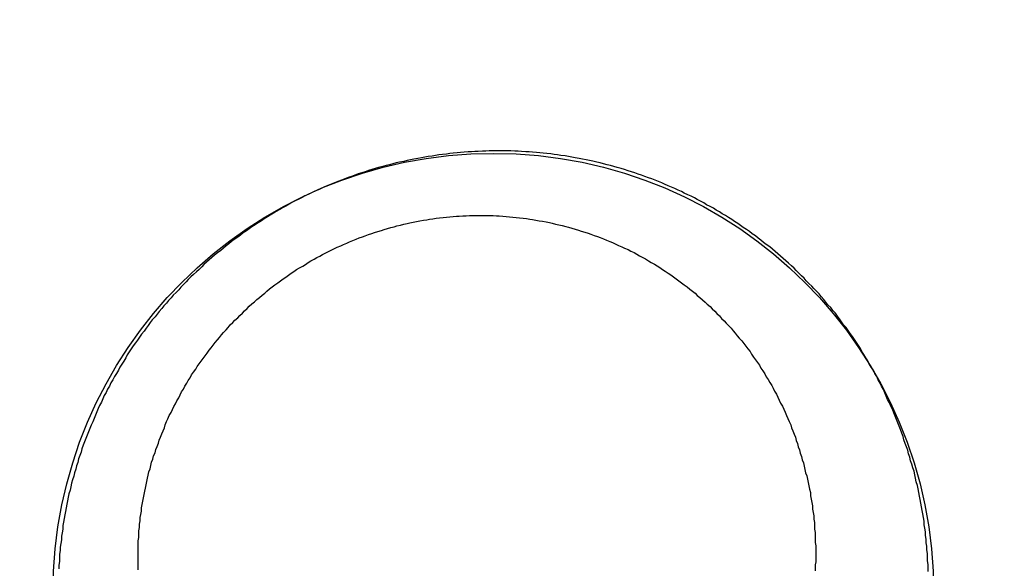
# Model space of a CAD drawing. Header units: millimetres. Extents: x -604189 to 881711, y -381903 to -7297.
# Tile 704 of 1056: x -572285 to -572270, y -161857 to -161849. Entities that reach past the tile are written whole.
import ezdxf

# ---------------------------------------------------------------- set-up
doc = ezdxf.new("R2010")
doc.units = ezdxf.units.MM
doc.header["$LTSCALE"] = 100
doc.linetypes.add('0.5_0.5', pattern=[1, 0.5, -0.5])
doc.linetypes.add('ACAD_ISO04W100', pattern=[30.5, 24, -3, 0.5, -3])
doc.layers.get('Defpoints').update_dxf_attribs({"color": 30})
doc.layers.add('OPIS', color=7, linetype='Continuous')
doc.layers.add('strop osie', color=80, linetype='ACAD_ISO04W100', lineweight=5)
doc.styles.get("Standard").update_dxf_attribs({"font": 'romans.shx', "width": 0.5})
doc.dimstyles.new('1 50', dxfattribs={"dimtxt": 150, "dimasz": 80, "dimexe": 1, "dimexo": 1, "dimgap": 20, "dimtad": 1, "dimdec": 0, "dimlfac": 0.1, "dimtxsty": 'Standard', "dimblk": 'ARCHTICK', "dimcen": 200, "dimclrd": 2, "dimadec": 1, "dimazin": 0, "dimtfac": 1, "dimtdec": 0, "dimtmove": 0, "dimatfit": 3, "dimldrblk": 'ARCHTICK', "dimfxl": 120, "dimfxlon": 1, "dimtfill": 1, "dimarcsym": 0})

# ---------------------------------------------------------------- blocks, each defined once
blk = doc.blocks.new('_ArchTick')
at = {"layer": 'strop osie', "color": 0, "const_width": 0.15}
blk.add_lwpolyline([(-0.5, -0.5), (0.5, 0.5)], dxfattribs=at)
blk = doc.blocks.new('*D3294')
at = {"layer": 'Defpoints', "color": 0, "linetype": 'ByBlock', "lineweight": 5, "transparency": 16777216}
for p in [(-595783.126, -159420.303), (-593748.924, -159420.303), (-552118.935, -179940.303)]:
    blk.add_point(p, dxfattribs=at)
at = {"layer": 'OPIS', "color": 0, "linetype": 'Continuous', "lineweight": -2, "transparency": 16777216}
for p, q in [((-595723.126, -159420.303), (-595784.126, -159420.303)), ((-595723.126, -179940.303), (-595784.126, -179940.303))]:
    blk.add_line(p, q, dxfattribs=at)
at = {"layer": 'OPIS', "color": 2, "lineweight": -2, "transparency": 16777216}
blk.add_line((-595783.126, -179940.303), (-595783.126, -159420.303), dxfattribs=at)
at = {"layer": 'OPIS', "color": 2, "linetype": 'ByBlock', "lineweight": -2, "transparency": 16777216, "xscale": 80, "yscale": 80, "zscale": 80}
for p, rotation in [((-595783.126, -159420.303), 90), ((-595783.126, -179940.303), 270)]:
    blk.add_blockref('_ArchTick', p, dxfattribs=dict(at, rotation=rotation))
at = {"layer": 'OPIS', "color": 0, "linetype": 'ByBlock', "lineweight": 13, "transparency": 16777216, "insert": (-595878.126, -169680.303), "char_height": 150, "attachment_point": 5, "rotation": 90, "bg_fill": 3, "box_fill_scale": 1.1, "bg_fill_color": 256, "bg_fill_true_color": 13158600, "bg_fill_transparency": 0}
blk.add_mtext('2052', dxfattribs=at)

msp = doc.modelspace()

# ---------------------------------------------------------------- hatches: boundary and pattern name
at = {"layer": 'OPIS', "linetype": 'ByBlock', "lineweight": 9}
h = msp.add_hatch(dxfattribs=at)
h.set_pattern_fill('ANSI37', color=0, scale=120, angle=45)
h.set_pattern_definition([(90, (-306927.96, 32475.8), (-381, 0), []), (180, (-306927.96, 32475.8), (-6e-14, -381), [])])
h.paths.add_polyline_path([(-564958.914, -172987.785), (-564958.914, -172265.291), (-565588.914, -172265.291), (-565588.914, -172265.291), (-565628.914, -172265.291), (-565628.914, -172420.3), (-565928.914, -172420.3), (-565928.914, -172265.293), (-565968.914, -172265.293), (-566598.914, -172265.293), (-566598.914, -172987.791, -0.414214), (-566255.978, -173330.728, -0.414052), (-566598.725, -173673.665), (-564960.201, -173673.656, -0.413115), (-565301.851, -173330.722, -0.414214)])
h.paths.add_polyline_path([(-563317.853, -172270.285), (-563958.914, -172270.285), (-563958.914, -172270.285), (-563998.914, -172270.285), (-563998.914, -172420.3), (-564288.914, -172420.3), (-564288.914, -172265.291), (-564328.914, -172265.291), (-564958.914, -172265.291), (-564958.914, -172987.785, -0.414214), (-564615.978, -173330.722, -0.414052), (-564958.725, -173673.658), (-563319.869, -173673.659, -0.412493), (-563660.789, -173330.728, -0.414214), (-563317.853, -172987.791)])
h.paths.add_polyline_path([(-562443.921, -172420.3), (-562658.914, -172420.3), (-562658.914, -172270.285), (-562698.914, -172270.285), (-563317.853, -172270.285), (-563317.853, -172987.791, -0.414214), (-562974.916, -173330.728, -0.414052), (-563317.663, -173673.665), (-562443.921, -173685.504)])
h.paths.add_polyline_path([(-562030.397, -172946.835, -0.330214), (-561835.821, -172684.34, -0.155268), (-561986.974, -172216.948, -0.443866), (-562283.974, -172485.594), (-562283.974, -172198.948), (-562289.824, -172198.948), (-562289.824, -172161.148), (-562318.924, -172161.148), (-562318.924, -172420.3), (-562443.921, -172420.3), (-562443.921, -173690.906), (-562060.928, -173690.694), (-562060.928, -173828.803), (-561442.163, -173828.803), (-561440.598, -173828.041), (-561440.598, -173828.803), (-560917.614, -173828.803), (-560910.306, -172420.3), (-561118.924, -172420.3), (-561118.924, -172161.148), (-561141.424, -172161.148), (-561141.424, -172207.948), (-561147.274, -172207.948), (-561147.274, -173026.498, -0.106281), (-561482.373, -172966.064, -0.965528)])
h.paths.add_polyline_path([(-569358.914, -172147.298), (-569368.914, -172147.298), (-569368.914, -172152.298), (-569358.914, -172420.3)], flags=16)
h.paths.add_polyline_path([(-569434.414, -172167.566), (-569436.684, -172167.037, -0.348623), (-569444.414, -172157.298, -0.414214), (-569434.414, -172147.298), (-569432.914, -172147.298), (-569432.914, -172137.298), (-569412.914, -172137.298), (-569412.914, -172095.298), (-569358.914, -172095.298), (-569358.914, -172147.298), (-569368.914, -172152.298)], flags=16)
h.paths.add_polyline_path([(-569444.414, -172157.298, -1), (-569424.414, -172157.298, -0.414214), (-569434.414, -172167.298), (-569434.414, -172167.566), (-569432.144, -172167.037, -0.482996)], flags=16)
h.paths.add_polyline_path([(-570317.764, -172888.159, -1), (-569769.066, -172888.159, -1)], flags=16)
h.paths.add_polyline_path([(-566598.914, -172265.293), (-567228.914, -172265.293), (-567228.914, -172265.293), (-567268.914, -172265.293), (-567268.914, -172420.3), (-567568.914, -172420.3), (-567568.914, -172265.291), (-567608.914, -172265.291), (-568238.914, -172265.291), (-568238.914, -172987.788, -0.414214), (-567895.978, -173330.725, -1), (-568581.851, -173330.725, -0.414214), (-568238.914, -172987.788), (-568238.914, -172265.291), (-568868.914, -172265.291), (-568868.914, -172265.291), (-568908.914, -172265.291), (-568908.914, -172420.3), (-569233.914, -172420.3), (-569233.913, -173827.215), (-569188.929, -173827.19), (-569188.929, -173694.629), (-566598.725, -173673.665, -0.414375), (-566941.851, -173330.728, -0.414214), (-566598.914, -172987.791)])
h.paths.add_polyline_path([(-572120.786, -158265.615), (-571320.791, -158262.947), (-571633.005, -158577.251, -0.297068), (-571469.456, -158828.231, -0.419695), (-571748.929, -159102.533), (-571748.929, -159611.059), (-571275.713, -159611.059), (-571214.429, -159611.059), (-571192.429, -159611.059), (-571148.429, -159611.059), (-571148.429, -159601.059), (-571085.429, -159601.059), (-570335.942, -159605.109), (-570335.942, -159420.303), (-569233.921, -159420.303), (-569233.921, -158097.444), (-574223.921, -158097.444), (-574223.921, -159420.303), (-573158.929, -159420.303), (-573158.929, -159611.059), (-573086.929, -159611.059), (-572477.429, -159612.072), (-572477.429, -159611.059), (-572455.429, -159611.059), (-572411.429, -159611.059), (-572411.429, -159601.059), (-572348.429, -159601.059), (-571748.929, -159603.45), (-571748.929, -159102.533, -0.408754), (-572018.154, -158828.231, -0.334215), (-571819.787, -158564.613)])
h.paths.add_polyline_path([(-571515.036, -159592.366), (-571515.339, -159252.667), (-571963.115, -159253.066), (-571962.812, -159592.766)], flags=24)
h.paths.add_polyline_path([(-571705.061, -158166.881), (-571705.061, -157654.119), (-571945.061, -157654.119), (-571945.061, -158166.881)], flags=9)
h.paths.add_polyline_path([(-563090.358, -172828.22), (-563090.667, -172481.849), (-563538.443, -172482.249), (-563538.134, -172828.62)], flags=9)
h.paths.add_polyline_path([(-561529.777, -172649.99), (-561530.086, -172303.619), (-561977.862, -172304.018), (-561977.553, -172650.389)], flags=25)
h.paths.add_polyline_path([(-561455.962, -173757.531), (-561455.962, -174270.293), (-561215.962, -174270.293), (-561215.962, -173757.531)], flags=9)
h.paths.add_polyline_path([(-569817.151, -172584.642), (-569817.454, -172244.943), (-570265.23, -172245.342), (-570264.927, -172585.042)], flags=24)
h.paths.add_polyline_path([(-570193.415, -172731.493), (-570193.415, -173044.826), (-569893.415, -173044.826), (-569893.415, -172731.493)], flags=8)
h.paths.add_polyline_path([(-570746.563, -173757.531), (-570746.563, -174270.293), (-570506.563, -174270.293), (-570506.563, -173757.531)], flags=9)
h.paths.add_polyline_path([(-570778.783, -172791.689), (-570246.64, -172791.689), (-570246.64, -172566.689), (-570778.783, -172566.689)], flags=24)
h.paths.add_polyline_path([(-572214.965, -173241.751), (-569885.679, -173241.751), (-569885.679, -172973.894), (-572214.965, -172973.894)], flags=24)
edge = h.paths.add_edge_path()
edge.add_line((-569358.914, -172220.297), (-569358.914, -171970.3))
edge.add_line((-569358.914, -171970.3), (-572181.901, -171970.3))
edge.add_line((-572181.901, -171970.3), (-572181.901, -172095.298))
edge.add_line((-572181.901, -172095.298), (-572109.901, -172095.298))
edge.add_line((-572109.901, -172095.298), (-572048.617, -172095.298))
edge.add_line((-572048.617, -172095.298), (-571561.686, -172095.298))
edge.add_line((-571561.686, -172095.298), (-571500.401, -172095.298))
edge.add_line((-571500.401, -172095.298), (-571478.401, -172095.298))
edge.add_line((-571478.401, -172095.298), (-571456.401, -172095.298))
edge.add_line((-571456.401, -172095.298), (-571395.117, -172095.298))
edge.add_line((-571395.117, -172095.298), (-570908.199, -172095.298))
edge.add_line((-570908.199, -172095.298), (-570846.914, -172095.298))
edge.add_line((-570846.914, -172095.298), (-570774.914, -172095.298))
edge.add_line((-570774.914, -172095.298), (-570728.914, -172095.298))
edge.add_line((-570728.914, -172095.298), (-570728.914, -172085.298))
edge.add_line((-570728.914, -172085.298), (-570665.914, -172085.298))
edge.add_line((-570665.914, -172085.298), (-569465.914, -172095.298))
edge.add_line((-569465.914, -172095.298), (-570268.581, -172095.298))
edge.add_line((-570268.581, -172095.298), (-570268.581, -172119.798))
edge.add_line((-570268.581, -172119.798), (-570197.581, -172119.798))
edge.add_line((-570197.581, -172119.798), (-569593.199, -172119.798))
edge.add_line((-569593.199, -172119.798), (-569516.914, -172119.798))
edge.add_line((-569516.914, -172119.798), (-569516.914, -172139.798))
edge.add_line((-569516.914, -172139.798), (-569593.199, -172139.798))
edge.add_line((-569593.199, -172139.798), (-570228.914, -172139.798))
edge.add_line((-570228.914, -172139.798), (-570268.581, -172139.798))
edge.add_line((-570268.581, -172139.798), (-570268.581, -172147.298))
edge.add_line((-570268.581, -172147.298), (-570288.581, -172147.298))
edge.add_line((-570288.581, -172147.298), (-570367.581, -172147.298))
edge.add_arc((-570667.414, -172157.298), 300, -95.73917, 1.91021, ccw=False)
edge.add_line((-570697.414, -172455.794), (-570697.414, -172167.566))
edge.add_line((-570697.414, -172167.566), (-570772.914, -172149.967))
edge.add_line((-570772.914, -172149.967), (-570772.914, -172147.298))
edge.add_line((-570772.914, -172147.298), (-570846.914, -172147.298))
edge.add_line((-570846.914, -172147.298), (-570908.199, -172147.298))
edge.add_line((-570908.199, -172147.298), (-571395.117, -172147.298))
edge.add_line((-571395.117, -172147.298), (-571456.401, -172147.298))
edge.add_line((-571456.401, -172147.298), (-571478.401, -172147.298))
edge.add_line((-571478.401, -172147.298), (-571500.401, -172147.298))
edge.add_line((-571500.401, -172147.298), (-571561.686, -172147.298))
edge.add_line((-571561.686, -172147.298), (-572048.617, -172147.298))
edge.add_line((-572048.617, -172147.298), (-572109.901, -172147.298))
edge.add_line((-572109.901, -172147.298), (-572181.901, -172147.298))
edge.add_line((-572181.901, -172147.298), (-572181.901, -172420.3))
edge.add_line((-572181.901, -172420.3), (-572288.93, -172420.3))
edge.add_line((-572288.93, -172420.3), (-572288.929, -173828.901))
edge.add_line((-572288.929, -173828.901), (-569233.913, -173827.215))
edge.add_line((-569233.913, -173827.215), (-569233.914, -172220.297))
edge.add_line((-569233.914, -172220.297), (-569358.914, -172220.297))
at = {"layer": 'OPIS', "linetype": 'ByBlock', "lineweight": 15}
h = msp.add_hatch(dxfattribs=at)
h.set_pattern_fill('ANSI37', color=0, scale=80, angle=45)
h.set_pattern_definition([(90, (-306927.96, 32475.8), (-254, 0), []), (180, (-306927.96, 32475.8), (-3e-14, -254), [])])
h.paths.add_polyline_path([(-559745.616, -168470.303), (-559845.616, -168470.303), (-559845.616, -168410.303), (-559745.616, -168410.303), (-559745.616, -168350.303), (-560845.616, -168350.303), (-560845.616, -168410.303), (-560745.616, -168410.303), (-560745.616, -168470.303, 0.267949), (-560295.616, -169249.726), (-560295.616, -169481.184, -0.414214), (-559952.679, -169824.121, -1), (-560638.553, -169824.121, -0.414214), (-560295.616, -169481.184), (-560295.616, -169249.726, -0.267949), (-560745.616, -168470.303), (-560845.616, -168470.303), (-560845.616, -168350.303), (-561118.924, -168350.303), (-561118.924, -172095.291), (-559553.922, -172095.29), (-559553.924, -168350.303), (-559745.616, -168350.303)])
h.paths.add_polyline_path([(-560989.238, -171970.288), (-560989.238, -171369.43), (-560514.238, -171369.43, -0.414232), (-560506.238, -171377.43), (-560506.238, -171961.436, -0.403374), (-560513.94, -171969.43), (-560989.238, -171969.43), (-560998.924, -171970.288)], flags=16)
h.paths.add_polyline_path([(-560569.238, -171447.43), (-560569.238, -171891.43, -0.414209), (-560619.237, -171941.43), (-560824.236, -171941.432, -0.414225), (-560874.238, -171891.432), (-560874.238, -171447.432, -0.414209), (-560824.238, -171397.432), (-560619.238, -171397.43, -0.414216)], flags=0)
h.paths.add_polyline_path([(-560754.738, -171692.272), (-560768.264, -171689.534), (-560778.52, -171674.091), (-560777.58, -171669.433), (-560791.338, -171669.433), (-560788.513, -171683.421), (-560780.618, -171695.311), (-560768.728, -171703.206), (-560754.738, -171706.031)], flags=0)
h.paths.add_polyline_path([(-560926.538, -171669.432), (-560944.038, -171669.432), (-560944.038, -171669.432), (-560938.912, -171681.806), (-560926.538, -171686.932)], flags=0)
h.paths.add_polyline_path([(-559553.926, -164304.92), (-559553.926, -164080.303), (-560998.924, -164080.303), (-560998.924, -164130.303), (-561051.758, -164130.303), (-561051.758, -164230.303), (-561112.409, -164230.303), (-561118.259, -165128.236), (-561111.758, -165130.303), (-561051.758, -165130.303), (-561051.758, -165230.303), (-560998.924, -165230.303), (-560998.924, -165930.303), (-560968.924, -165930.303), (-559691.758, -165930.303), (-559691.758, -166884.924, -0.259771), (-560368.468, -166480.303), (-560576.781, -166480.303, -0.694758), (-561118.924, -166682.141), (-561118.924, -167150.303), (-559553.924, -167150.303), (-559553.925, -165742.585, -0.501722), (-560517.887, -165023.753, -0.501722)])
h.paths.add_polyline_path([(-561051.758, -166930.303), (-561051.758, -167030.303), (-561111.758, -167030.303), (-561111.758, -166930.303)], flags=16)
h.paths.add_polyline_path([(-559553.926, -164304.92, 0.501722), (-560517.887, -165023.753, 0.501722), (-559553.925, -165742.585)], flags=17)
h.paths.add_polyline_path([(-559017.887, -165023.753, 0.331805), (-559553.926, -164304.92), (-559553.925, -165742.585, 0.331804)], flags=17)
h.paths.add_polyline_path([(-558393.92, -165930.303), (-559553.925, -165930.303), (-559553.924, -167030.303), (-558393.92, -167030.303)])
edge = h.paths.add_edge_path(flags=16)
edge.add_ellipse((-558869.257, -166529.058), major_axis=(0, 174.945), ratio=0.835608, start_angle=0, end_angle=180, ccw=False)
edge.add_line((-558869.023, -166354.089), (-558868.837, -166354.113))
edge.add_line((-558868.837, -166354.113), (-558551.758, -166354.113))
edge.add_ellipse((-558534.042, -166361.126), major_axis=(0, 22.068), ratio=0.905257, start_angle=0, end_angle=83.7318, ccw=False)
edge.add_line((-558534.042, -166339.058), (-558415.442, -166339.058))
edge.add_line((-558415.442, -166339.058), (-558415.442, -166719.058))
edge.add_line((-558415.442, -166719.058), (-558534.042, -166719.058))
edge.add_ellipse((-558534.042, -166696.99), major_axis=(0, 22.068), ratio=0.905257, start_angle=108.5291, end_angle=180, ccw=False)
edge.add_line((-558552.984, -166704.003), (-558869.257, -166704.003))
edge = h.paths.add_edge_path(flags=16)
edge.add_ellipse((-558655.149, -165473.071), major_axis=(119.577, 0), ratio=0.9754616, start_angle=134.53493, end_angle=225.46507, ccw=False)
edge.add_ellipse((-558571.362, -165553.094), major_axis=(-236.828, 0), ratio=0.9754616, start_angle=293.07706, end_angle=315.06459, ccw=False)
edge.add_ellipse((-558581.121, -165519.064), major_axis=(-200.962, 0), ratio=0.9754616, start_angle=268.86913, end_angle=294.41602, ccw=False)
edge.add_line((-558577.155, -165323.071), (-558434.725, -165323.071))
edge.add_line((-558434.725, -165323.071), (-558434.725, -165623.07))
edge.add_line((-558434.725, -165623.07), (-558577.155, -165623.07))
edge.add_ellipse((-558581.121, -165427.077), major_axis=(200.962, 0), ratio=0.9754616, start_angle=245.58398, end_angle=271.13087, ccw=False)
edge.add_ellipse((-558571.362, -165393.047), major_axis=(-236.828, 0), ratio=0.9754616, start_angle=404.93541, end_angle=426.92294, ccw=False)
h.paths.add_polyline_path([(-559691.758, -166075.303), (-560476.988, -166075.303, 0.131652), (-560368.468, -166480.303), (-559691.758, -166480.303)], flags=17)
h.paths.add_polyline_path([(-560476.988, -166075.303), (-559691.758, -166075.303), (-559691.758, -165930.303), (-560991.758, -165930.303), (-561051.758, -165930.303), (-561051.758, -166030.303), (-561118.924, -166030.303), (-561118.924, -166278.466, -0.694758), (-560576.781, -166480.303), (-560368.468, -166480.303, -0.131652)], flags=17)
h.paths.add_polyline_path([(-571773.92, -161590.543), (-574108.188, -161590.543), (-574098.917, -166615.286), (-571773.92, -166615.284)])
h.paths.add_polyline_path([(-559933.216, -164919.201), (-558639.203, -164919.201), (-558639.203, -164793.34), (-559933.216, -164793.34)], flags=25)
h.paths.add_polyline_path([(-560038.72, -166687.588), (-559732.99, -166687.588), (-559732.99, -166284.59), (-560038.72, -166284.59)], flags=25)
h.paths.add_polyline_path([(-559928.871, -165007.1), (-559413.75, -165007.1), (-559413.75, -164907.76), (-559928.871, -164907.76)], flags=9)
h.paths.add_polyline_path([(-559933.216, -164919.201), (-558639.203, -164919.201), (-558639.203, -164793.34), (-559933.216, -164793.34)], flags=25)
h.paths.add_polyline_path([(-560330.859, -165014.578), (-559994.182, -165014.578), (-559994.182, -164899.195), (-560330.859, -164899.195)], flags=24)
h.paths.add_polyline_path([(-560290.204, -164902.837), (-560108.354, -164902.837), (-560108.354, -164804.807), (-560290.204, -164804.807)], flags=24)
h.paths.add_polyline_path([(-560498.866, -166997.342), (-559983.744, -166997.342), (-559983.744, -166898.002), (-560498.866, -166898.002)], flags=24)
h.paths.add_polyline_path([(-560498.79, -166887.342), (-559655.724, -166887.342), (-559655.724, -166788.002), (-560498.79, -166788.002)], flags=24)
h.paths.add_polyline_path([(-560900.853, -167004.82), (-560564.177, -167004.82), (-560564.177, -166889.437), (-560900.853, -166889.437)], flags=24)
h.paths.add_polyline_path([(-560860.199, -166893.079), (-560678.349, -166893.079), (-560678.349, -166795.049), (-560860.199, -166795.049)], flags=24)
h.paths.add_polyline_path([(-560525.168, -170610.564), (-560010.047, -170610.564), (-560010.047, -170511.224), (-560525.168, -170511.224)], flags=24)
h.paths.add_polyline_path([(-560529.513, -170522.665), (-559444.307, -170522.665), (-559444.307, -170396.804), (-560529.513, -170396.804)], flags=9)
h.paths.add_polyline_path([(-560927.156, -170618.042), (-560590.479, -170618.042), (-560590.479, -170502.659), (-560927.156, -170502.659)], flags=24)
h.paths.add_polyline_path([(-560886.501, -170506.301), (-560704.651, -170506.301), (-560704.651, -170408.271), (-560886.501, -170408.271)], flags=24)
h.paths.add_polyline_path([(-560065.3, -168940.358), (-560065.3, -168600.658), (-560513.076, -168600.658), (-560513.076, -168940.358)], flags=24)
h.paths.add_polyline_path([(-559111.526, -164087.386), (-558760.99, -164087.386), (-558760.815, -164093.192), (-558760.644, -164098.997), (-558760.476, -164104.803), (-558760.311, -164110.608), (-558760.15, -164116.414), (-558759.991, -164122.22), (-558759.835, -164128.025), (-558759.683, -164133.831), (-558759.534, -164139.637), (-558759.387, -164145.443), (-558759.244, -164151.25), (-558759.104, -164157.056), (-558758.967, -164162.862), (-558758.833, -164168.669), (-558758.702, -164174.475), (-558758.575, -164180.282), (-558758.45, -164186.088), (-558758.328, -164191.895), (-558758.21, -164197.701), (-558758.094, -164203.508), (-558757.982, -164209.315), (-558757.872, -164215.122), (-558757.766, -164220.929), (-558757.663, -164226.736), (-558757.563, -164232.543), (-558757.465, -164238.35), (-558757.371, -164244.157), (-558757.28, -164249.965), (-558757.192, -164255.772), (-558757.107, -164261.579), (-558757.025, -164267.387), (-558756.946, -164273.194), (-558756.87, -164279.001), (-558756.797, -164284.809), (-558756.728, -164290.616), (-558756.661, -164296.424), (-558756.598, -164302.232), (-558756.538, -164308.039), (-558756.482, -164313.847), (-558756.428, -164319.654), (-558756.378, -164325.462), (-558756.332, -164331.27), (-558756.288, -164337.078), (-558756.248, -164342.885), (-558756.212, -164348.693), (-558756.178, -164354.501), (-558756.147, -164360.309), (-558756.118, -164366.117), (-558756.091, -164371.925), (-558756.066, -164377.733), (-558756.042, -164383.541), (-558756.02, -164389.348), (-558756.004, -164395.156), (-558755.999, -164400.964), (-558756.007, -164406.772), (-558756.031, -164412.58), (-558756.073, -164418.388), (-558756.132, -164424.195), (-558756.21, -164430.003), (-558756.308, -164435.81), (-558756.425, -164441.617), (-558756.562, -164447.423), (-558756.72, -164453.229), (-558756.898, -164459.034), (-558757.098, -164464.838), (-558757.32, -164470.642), (-558757.565, -164476.445), (-558757.837, -164482.247), (-558758.138, -164488.047), (-558758.47, -164493.845), (-558758.837, -164499.642), (-558759.241, -164505.435), (-558759.684, -164511.226), (-558760.175, -164517.014), (-558760.725, -164522.795), (-558761.35, -164528.569), (-558762.06, -164534.333), (-558762.874, -164540.084), (-558763.809, -164545.816), (-558764.883, -164551.524), (-558766.116, -164557.201), (-558767.538, -164562.832), (-558769.177, -164568.402), (-558771.062, -164573.894), (-558773.233, -164579.28), (-558775.735, -164584.521), (-558778.61, -164589.566), (-558781.897, -164594.354), (-558785.628, -164598.798), (-558789.808, -164602.827), (-558794.374, -164606.413), (-558799.255, -164609.556), (-558804.382, -164612.284), (-558809.694, -164614.629), (-558815.143, -164616.63), (-558820.694, -164618.326), (-558826.325, -164619.753), (-558832.011, -164620.95), (-558837.732, -164621.95), (-558843.479, -164622.786), (-558849.244, -164623.49), (-558855.021, -164624.092), (-558860.805, -164624.612), (-558866.595, -164625.056), (-558872.391, -164625.431), (-558878.19, -164625.744), (-558883.993, -164625.999), (-558889.798, -164626.204), (-558895.604, -164626.363), (-558901.411, -164626.484), (-558907.218, -164626.57), (-558913.026, -164626.629), (-558918.834, -164626.664), (-558924.642, -164626.683), (-558930.45, -164626.69), (-558936.258, -164626.691), (-558941.521, -164626.69), (-558946.785, -164626.685), (-558952.048, -164626.672), (-558957.312, -164626.645), (-558962.575, -164626.602), (-558967.838, -164626.537), (-558973.1, -164626.447), (-558978.362, -164626.327), (-558983.623, -164626.174), (-558988.883, -164625.983), (-558994.142, -164625.75), (-558999.398, -164625.47), (-559004.651, -164625.141), (-559009.9, -164624.756), (-559015.145, -164624.311), (-559020.383, -164623.802), (-559025.614, -164623.22), (-559030.834, -164622.543), (-559036.037, -164621.747), (-559041.216, -164620.812), (-559046.364, -164619.713), (-559051.466, -164618.424), (-559056.508, -164616.915), (-559061.47, -164615.16), (-559066.326, -164613.131), (-559071.043, -164610.799), (-559075.583, -164608.137), (-559079.894, -164605.121), (-559083.925, -164601.738), (-559087.622, -164597.995), (-559090.945, -164593.918), (-559093.905, -164589.566), (-559096.527, -164585.003), (-559098.839, -164580.275), (-559100.873, -164575.422), (-559102.662, -164570.472), (-559104.238, -164565.45), (-559105.625, -164560.373), (-559106.843, -164555.253), (-559107.915, -164550.1), (-559108.86, -164544.923), (-559109.695, -164539.726), (-559110.431, -164534.514), (-559111.082, -164529.291), (-559111.66, -164524.059), (-559112.176, -164518.821), (-559112.639, -164513.578), (-559113.058, -164508.331), (-559113.442, -164503.082), (-559113.794, -164497.83), (-559114.116, -164492.577), (-559114.412, -164487.322), (-559114.682, -164482.065), (-559114.93, -164476.808), (-559115.157, -164471.549), (-559115.363, -164466.29), (-559115.551, -164461.03), (-559115.72, -164455.769), (-559115.872, -164450.508), (-559116.007, -164445.246), (-559116.125, -164439.984), (-559116.227, -164434.721), (-559116.313, -164429.459), (-559116.383, -164424.196), (-559116.438, -164418.933), (-559116.477, -164413.669), (-559116.503, -164408.406), (-559116.515, -164403.142), (-559116.515, -164397.879), (-559116.505, -164392.616), (-559116.488, -164387.352), (-559116.467, -164382.089), (-559116.445, -164376.825), (-559116.422, -164371.562), (-559116.398, -164366.299), (-559116.372, -164361.035), (-559116.344, -164355.772), (-559116.314, -164350.508), (-559116.282, -164345.245), (-559116.247, -164339.982), (-559116.21, -164334.718), (-559116.169, -164329.455), (-559116.126, -164324.192), (-559116.08, -164318.929), (-559116.032, -164313.665), (-559115.98, -164308.402), (-559115.926, -164303.139), (-559115.87, -164297.876), (-559115.811, -164292.613), (-559115.749, -164287.35), (-559115.684, -164282.087), (-559115.617, -164276.824), (-559115.547, -164271.561), (-559115.475, -164266.298), (-559115.4, -164261.035), (-559115.323, -164255.772), (-559115.244, -164250.509), (-559115.161, -164245.246), (-559115.077, -164239.984), (-559114.99, -164234.721), (-559114.9, -164229.458), (-559114.808, -164224.196), (-559114.713, -164218.933), (-559114.616, -164213.67), (-559114.517, -164208.408), (-559114.415, -164203.145), (-559114.31, -164197.883), (-559114.203, -164192.621), (-559114.093, -164187.358), (-559113.981, -164182.096), (-559113.866, -164176.834), (-559113.749, -164171.572), (-559113.629, -164166.31), (-559113.506, -164161.048), (-559113.382, -164155.786), (-559113.254, -164150.524), (-559113.124, -164145.262), (-559112.991, -164140), (-559112.856, -164134.739), (-559112.719, -164129.477), (-559112.578, -164124.215), (-559112.436, -164118.954), (-559112.29, -164113.692), (-559112.142, -164108.431), (-559111.992, -164103.17), (-559111.839, -164097.908), (-559111.684, -164092.647)])
edge = h.paths.add_edge_path()
edge.add_line((-558393.92, -164080.303), (-559553.926, -164080.303))
edge.add_line((-559553.926, -164080.303), (-559553.926, -164304.92))
edge.add_arc((-559767.887, -165023.753), 750, 0, 73.424314, ccw=False)
edge.add_arc((-559767.887, -165023.753), 750, -73.424255, 0, ccw=False)
edge.add_line((-559553.925, -165742.585), (-559553.925, -165830.303))
edge.add_line((-559553.925, -165830.303), (-558393.92, -165830.303))
edge.add_line((-558393.92, -165830.303), (-558393.92, -164080.303))

# ---------------------------------------------------------------- next in the draw order: dimensions: what is measured, and where the dimension line sits
at = {"layer": 'OPIS', "color": 0, "linetype": 'ByBlock', "lineweight": 13}
dim = msp.add_linear_dim(base=(-595783.126, -159420.303), p1=(-552118.935, -179940.303), p2=(-593748.924, -159420.303), angle=90, dimstyle='1 50', override={"dimtmove": 1, "dimfxl": 60, "dimarcsym": 1}, dxfattribs=at)
dim.commit()
dim.dimension.update_dxf_attribs({"geometry": '*D3294', "text_midpoint": (-595878.126, -169680.303)})

# ---------------------------------------------------------------- next in the draw order: hatches: boundary and pattern name
at = {"layer": 'OPIS', "linetype": '0.5_0.5', "lineweight": 13}
h = msp.add_hatch(dxfattribs=at)
h.set_pattern_fill('ANSI37', color=0, scale=130)
h.set_pattern_definition([(45, (-597218.54, 256668.8), (-291.85832, 291.85832), []), (135, (-597218.54, 256668.8), (-291.85832, -291.85832), [])])
edge = h.paths.add_edge_path(flags=16)
edge.add_line((-570958.916, -168985.281), (-571058.916, -168985.281))
edge.add_line((-571058.916, -168985.281), (-572598.916, -168985.281))
edge.add_line((-572598.916, -168985.281), (-572598.915, -170470.3))
edge.add_line((-572598.915, -170470.3), (-570825.763, -170470.3))
edge.add_arc((-570508.916, -170339.099), 342.937, 180, 202.49364, ccw=False)
edge.add_arc((-570508.916, -170339.099), 342.937, 90, 180, ccw=False)
edge.add_line((-570508.916, -169996.163), (-570508.916, -169764.704))
edge.add_arc((-570058.916, -168985.281), 900, 180, 240, ccw=False)
edge = h.paths.add_edge_path(flags=17)
edge.add_line((-569358.915, -170085.281), (-569358.916, -168985.281))
edge.add_line((-569358.916, -168985.281), (-569358.917, -168985.281))
edge.add_line((-569358.917, -168985.281), (-569958.916, -168985.281))
edge.add_line((-569958.916, -168985.281), (-570058.916, -168985.281))
edge.add_line((-570058.916, -168985.281), (-570058.916, -168925.281))
edge.add_line((-570058.916, -168925.281), (-569958.916, -168925.281))
edge.add_line((-569958.916, -168925.281), (-569958.916, -168865.281))
edge.add_line((-569958.916, -168865.281), (-569358.916, -168865.281))
edge.add_line((-569358.916, -168865.281), (-569358.917, -166865.281))
edge.add_line((-569358.917, -166865.281), (-574098.917, -166865.286))
edge.add_line((-574098.917, -166865.286), (-574098.914, -171970.3))
edge.add_line((-574098.914, -171970.3), (-572608.913, -171970.3))
edge.add_line((-572608.913, -171970.3), (-571504.913, -170590.3))
edge.add_line((-571504.913, -170590.3), (-572718.915, -170590.3))
edge.add_line((-572718.915, -170590.3), (-572718.916, -168865.281))
edge.add_line((-572718.916, -168865.281), (-571058.916, -168865.281))
edge.add_line((-571058.916, -168865.281), (-571058.916, -168925.281))
edge.add_line((-571058.916, -168925.281), (-570958.916, -168925.281))
edge.add_line((-570958.916, -168925.281), (-570958.916, -168985.281))
edge.add_arc((-570058.916, -168985.281), 900, 180, 240)
edge.add_line((-570508.916, -169764.704), (-570508.916, -169996.163))
edge.add_arc((-570508.916, -170339.099), 342.937, 0, 90, ccw=False)
edge.add_arc((-570508.916, -170339.099), 342.937, 208.97989, 360, ccw=False)
edge.add_line((-570808.913, -170505.253), (-570808.913, -171171.086))
edge.add_arc((-570808.913, -171220.3), 49.214, 0, 90, ccw=False)
edge.add_arc((-570808.913, -171220.3), 49.214, 270, 360, ccw=False)
edge.add_line((-570808.913, -171269.514), (-570808.913, -171970.3))
edge.add_line((-570808.913, -171970.3), (-569358.914, -171970.3))
edge.add_line((-569358.914, -171970.3), (-569358.915, -170085.281))
h.paths.add_polyline_path([(-561118.924, -159870.303), (-590334.655, -159870.303), (-590334.655, -161470.303), (-562318.924, -161470.303), (-562318.924, -172095.292), (-561118.924, -172095.291), (-561118.924, -168350.303), (-552073.919, -168350.303), (-552073.92, -167150.303), (-561118.924, -167150.303)])
h.paths.add_polyline_path([(-572856.927, -169813.68), (-569451.07, -169813.68), (-569451.07, -169408.68), (-572856.927, -169408.68)], flags=16)

# ---------------------------------------------------------------- next in the draw order: linework, layer by layer
at = {"color": 0}
for points in [[(-572271.216, -161856.942, 0), (-572271.216, -161856.889, 0), (-572271.216, -161856.835, 0), (-572271.226, -161856.782, 0), (-572271.226, -161856.729, 0), (-572271.226, -161856.675, 0), (-572271.236, -161856.622, 0), (-572271.236, -161856.568, 0), (-572271.246, -161856.515, 0), (-572271.246, -161856.462, 0), (-572271.256, -161856.409, 0), (-572271.256, -161856.355, 0), (-572271.266, -161856.302, 0), (-572271.276, -161856.249, 0), (-572271.276, -161856.196, 0), (-572271.286, -161856.143, 0), (-572271.296, -161856.09, 0), (-572271.306, -161856.037, 0), (-572271.316, -161855.984, 0), (-572271.326, -161855.931, 0), (-572271.336, -161855.878, 0), (-572271.346, -161855.826, 0), (-572271.356, -161855.773, 0), (-572271.366, -161855.721, 0), (-572271.376, -161855.668, 0), (-572271.396, -161855.616, 0), (-572271.406, -161855.564, 0), (-572271.416, -161855.512, 0), (-572271.426, -161855.46, 0), (-572271.446, -161855.408, 0), (-572271.456, -161855.356, 0), (-572271.476, -161855.304, 0), (-572271.486, -161855.253, 0), (-572271.506, -161855.201, 0), (-572271.516, -161855.15, 0), (-572271.536, -161855.099, 0), (-572271.556, -161855.048, 0), (-572271.576, -161854.997, 0), (-572271.586, -161854.946, 0), (-572271.606, -161854.896, 0), (-572271.626, -161854.845, 0), (-572271.646, -161854.795, 0), (-572271.666, -161854.745, 0), (-572271.686, -161854.695, 0), (-572271.706, -161854.645, 0), (-572271.726, -161854.596, 0), (-572271.746, -161854.546, 0), (-572271.766, -161854.497, 0), (-572271.786, -161854.448, 0), (-572271.816, -161854.399, 0), (-572271.836, -161854.351, 0), (-572271.856, -161854.302, 0), (-572271.876, -161854.254, 0), (-572271.906, -161854.206, 0), (-572271.926, -161854.158, 0), (-572271.956, -161854.111, 0), (-572271.976, -161854.063, 0), (-572272.006, -161854.016, 0), (-572272.026, -161853.969, 0), (-572272.056, -161853.923, 0), (-572272.086, -161853.876, 0), (-572272.106, -161853.83, 0), (-572272.136, -161853.784, 0), (-572272.166, -161853.739, 0), (-572272.196, -161853.693, 0), (-572272.216, -161853.648, 0), (-572272.246, -161853.603, 0), (-572272.276, -161853.558, 0), (-572272.306, -161853.514, 0), (-572272.336, -161853.47, 0), (-572272.366, -161853.426, 0), (-572272.396, -161853.383, 0), (-572272.426, -161853.339, 0), (-572272.466, -161853.297, 0), (-572272.496, -161853.254, 0), (-572272.526, -161853.211, 0), (-572272.556, -161853.169, 0), (-572272.586, -161853.128, 0), (-572272.626, -161853.086, 0), (-572272.656, -161853.045, 0), (-572272.696, -161853.004, 0), (-572272.726, -161852.963, 0), (-572272.756, -161852.923, 0), (-572272.796, -161852.883, 0), (-572272.826, -161852.843, 0), (-572272.866, -161852.804, 0), (-572272.906, -161852.764, 0), (-572272.936, -161852.726, 0), (-572272.976, -161852.687, 0), (-572273.016, -161852.649, 0), (-572273.046, -161852.611, 0), (-572273.086, -161852.574, 0), (-572273.126, -161852.536, 0), (-572273.166, -161852.499, 0), (-572273.196, -161852.463, 0), (-572273.236, -161852.427, 0), (-572273.276, -161852.391, 0), (-572273.316, -161852.355, 0), (-572273.356, -161852.32, 0), (-572273.396, -161852.285, 0), (-572273.436, -161852.25, 0), (-572273.476, -161852.216, 0), (-572273.516, -161852.182, 0), (-572273.556, -161852.148, 0), (-572273.606, -161852.115, 0), (-572273.646, -161852.082, 0), (-572273.686, -161852.05, 0), (-572273.726, -161852.018, 0), (-572273.766, -161851.986, 0), (-572273.816, -161851.954, 0), (-572273.856, -161851.923, 0), (-572273.896, -161851.892, 0), (-572273.946, -161851.862, 0), (-572273.986, -161851.832, 0), (-572274.026, -161851.802, 0), (-572274.076, -161851.773, 0), (-572274.116, -161851.744, 0), (-572274.166, -161851.715, 0), (-572274.206, -161851.687, 0), (-572274.256, -161851.659, 0), (-572274.296, -161851.632, 0), (-572274.346, -161851.605, 0), (-572274.386, -161851.578, 0), (-572274.436, -161851.552, 0), (-572274.486, -161851.526, 0), (-572274.526, -161851.5, 0), (-572274.576, -161851.475, 0), (-572274.626, -161851.45, 0), (-572274.666, -161851.426, 0), (-572274.716, -161851.402, 0), (-572274.766, -161851.378, 0), (-572274.816, -161851.355, 0), (-572274.856, -161851.332, 0), (-572274.906, -161851.31, 0), (-572274.956, -161851.288, 0), (-572275.006, -161851.266, 0), (-572275.056, -161851.245, 0), (-572275.106, -161851.224, 0), (-572275.146, -161851.204, 0), (-572275.196, -161851.184, 0), (-572275.246, -161851.165, 0), (-572275.296, -161851.146, 0), (-572275.346, -161851.127, 0), (-572275.396, -161851.109, 0), (-572275.446, -161851.091, 0), (-572275.496, -161851.073, 0), (-572275.546, -161851.056, 0), (-572275.596, -161851.04, 0), (-572275.646, -161851.024, 0), (-572275.696, -161851.008, 0), (-572275.746, -161850.992, 0), (-572275.806, -161850.978, 0), (-572275.856, -161850.963, 0), (-572275.906, -161850.949, 0), (-572275.956, -161850.935, 0), (-572276.006, -161850.922, 0), (-572276.056, -161850.91, 0), (-572276.106, -161850.897, 0), (-572276.166, -161850.885, 0), (-572276.216, -161850.874, 0), (-572276.266, -161850.863, 0), (-572276.316, -161850.852, 0), (-572276.366, -161850.842, 0), (-572276.426, -161850.832, 0), (-572276.476, -161850.823, 0), (-572276.526, -161850.814, 0), (-572276.576, -161850.806, 0), (-572276.636, -161850.798, 0), (-572276.686, -161850.791, 0), (-572276.736, -161850.783, 0), (-572276.786, -161850.777, 0), (-572276.846, -161850.771, 0), (-572276.896, -161850.765, 0), (-572276.946, -161850.76, 0), (-572276.996, -161850.755, 0), (-572277.056, -161850.75, 0), (-572277.106, -161850.746, 0), (-572277.156, -161850.743, 0), (-572277.216, -161850.74, 0), (-572277.266, -161850.737, 0), (-572277.316, -161850.735, 0), (-572277.376, -161850.733, 0), (-572277.426, -161850.732, 0), (-572277.476, -161850.731, 0), (-572277.536, -161850.731, 0), (-572277.586, -161850.731, 0), (-572277.636, -161850.731, 0), (-572277.696, -161850.732, 0), (-572277.746, -161850.734, 0), (-572277.796, -161850.736, 0), (-572277.856, -161850.738, 0), (-572277.906, -161850.741, 0), (-572277.956, -161850.744, 0), (-572278.006, -161850.747, 0), (-572278.066, -161850.751, 0), (-572278.116, -161850.756, 0), (-572278.166, -161850.761, 0), (-572278.226, -161850.766, 0), (-572278.276, -161850.772, 0), (-572278.326, -161850.778, 0), (-572278.386, -161850.785, 0), (-572278.436, -161850.792, 0), (-572278.486, -161850.799, 0), (-572278.536, -161850.807, 0), (-572278.596, -161850.816, 0), (-572278.646, -161850.824, 0), (-572278.696, -161850.834, 0), (-572278.746, -161850.843, 0), (-572278.806, -161850.853, 0), (-572278.856, -161850.864, 0), (-572278.906, -161850.875, 0), (-572278.956, -161850.886, 0), (-572279.016, -161850.898, 0), (-572279.066, -161850.91, 0), (-572279.116, -161850.923, 0), (-572279.166, -161850.936, 0), (-572279.216, -161850.949, 0), (-572279.266, -161850.963, 0), (-572279.326, -161850.978, 0), (-572279.376, -161850.992, 0), (-572279.426, -161851.008, 0), (-572279.476, -161851.023, 0), (-572279.526, -161851.039, 0), (-572279.576, -161851.056, 0), (-572279.626, -161851.072, 0), (-572279.676, -161851.09, 0), (-572279.726, -161851.107, 0), (-572279.776, -161851.125, 0), (-572279.826, -161851.144, 0), (-572279.876, -161851.163, 0), (-572279.926, -161851.182, 0), (-572279.976, -161851.202, 0), (-572280.026, -161851.222, 0), (-572280.076, -161851.242, 0), (-572280.126, -161851.263, 0), (-572280.176, -161851.285, 0), (-572280.216, -161851.306, 0), (-572280.266, -161851.328, 0), (-572280.316, -161851.351, 0), (-572280.366, -161851.374, 0), (-572280.416, -161851.397, 0), (-572280.456, -161851.421, 0), (-572280.506, -161851.445, 0), (-572280.556, -161851.469, 0), (-572280.606, -161851.494, 0), (-572280.646, -161851.52, 0), (-572280.696, -161851.545, 0), (-572280.746, -161851.571, 0), (-572280.786, -161851.598, 0), (-572280.836, -161851.624, 0), (-572280.876, -161851.651, 0), (-572280.926, -161851.679, 0), (-572280.966, -161851.707, 0), (-572281.016, -161851.735, 0), (-572281.056, -161851.764, 0), (-572281.106, -161851.792, 0), (-572281.146, -161851.822, 0), (-572281.196, -161851.851, 0), (-572281.236, -161851.882, 0), (-572281.276, -161851.912, 0), (-572281.326, -161851.943, 0), (-572281.366, -161851.974, 0), (-572281.406, -161852.005, 0), (-572281.456, -161852.037, 0), (-572281.496, -161852.069, 0), (-572281.536, -161852.102, 0), (-572281.576, -161852.134, 0), (-572281.616, -161852.167, 0), (-572281.656, -161852.201, 0), (-572281.706, -161852.235, 0), (-572281.746, -161852.269, 0), (-572281.786, -161852.303, 0), (-572281.826, -161852.338, 0), (-572281.866, -161852.373, 0), (-572281.906, -161852.409, 0), (-572281.936, -161852.445, 0), (-572281.976, -161852.481, 0), (-572282.016, -161852.517, 0), (-572282.056, -161852.554, 0), (-572282.096, -161852.591, 0), (-572282.136, -161852.628, 0), (-572282.166, -161852.666, 0), (-572282.206, -161852.704, 0), (-572282.246, -161852.742, 0), (-572282.276, -161852.781, 0), (-572282.316, -161852.82, 0), (-572282.356, -161852.859, 0), (-572282.386, -161852.898, 0), (-572282.426, -161852.938, 0), (-572282.456, -161852.978, 0), (-572282.496, -161853.018, 0), (-572282.526, -161853.059, 0), (-572282.566, -161853.1, 0), (-572282.596, -161853.141, 0), (-572282.626, -161853.182, 0), (-572282.666, -161853.224, 0), (-572282.696, -161853.266, 0), (-572282.726, -161853.308, 0), (-572282.756, -161853.35, 0), (-572282.786, -161853.393, 0), (-572282.826, -161853.436, 0), (-572282.856, -161853.479, 0), (-572282.886, -161853.523, 0), (-572282.916, -161853.566, 0), (-572282.946, -161853.61, 0), (-572282.976, -161853.654, 0), (-572283.006, -161853.699, 0), (-572283.036, -161853.743, 0), (-572283.056, -161853.788, 0), (-572283.086, -161853.833, 0), (-572283.116, -161853.879, 0), (-572283.146, -161853.924, 0), (-572283.166, -161853.97, 0), (-572283.196, -161854.016, 0), (-572283.226, -161854.062, 0), (-572283.246, -161854.109, 0), (-572283.276, -161854.155, 0), (-572283.296, -161854.202, 0), (-572283.326, -161854.249, 0), (-572283.346, -161854.296, 0), (-572283.376, -161854.344, 0), (-572283.396, -161854.391, 0), (-572283.416, -161854.439, 0), (-572283.446, -161854.487, 0), (-572283.466, -161854.535, 0), (-572283.486, -161854.584, 0), (-572283.506, -161854.632, 0), (-572283.526, -161854.681, 0), (-572283.546, -161854.73, 0), (-572283.566, -161854.779, 0), (-572283.586, -161854.828, 0), (-572283.606, -161854.878, 0), (-572283.626, -161854.927, 0), (-572283.646, -161854.977, 0), (-572283.666, -161855.027, 0), (-572283.686, -161855.077, 0), (-572283.706, -161855.127, 0), (-572283.716, -161855.177, 0), (-572283.736, -161855.228, 0), (-572283.756, -161855.278, 0), (-572283.766, -161855.329, 0), (-572283.786, -161855.38, 0), (-572283.796, -161855.431, 0), (-572283.816, -161855.482, 0), (-572283.826, -161855.533, 0), (-572283.846, -161855.585, 0), (-572283.856, -161855.636, 0), (-572283.866, -161855.688, 0), (-572283.876, -161855.739, 0), (-572283.896, -161855.791, 0), (-572283.906, -161855.843, 0), (-572283.916, -161855.895, 0), (-572283.926, -161855.947, 0), (-572283.936, -161856, 0), (-572283.946, -161856.052, 0), (-572283.956, -161856.104, 0), (-572283.966, -161856.157, 0), (-572283.976, -161856.209, 0), (-572283.986, -161856.262, 0), (-572283.986, -161856.315, 0), (-572283.996, -161856.367, 0), (-572284.006, -161856.42, 0), (-572284.006, -161856.473, 0), (-572284.016, -161856.526, 0), (-572284.026, -161856.579, 0), (-572284.026, -161856.632, 0), (-572284.036, -161856.686, 0), (-572284.036, -161856.739, 0), (-572284.036, -161856.792, 0), (-572284.046, -161856.845, 0), (-572284.046, -161856.899, 0)], [(-572282.876, -161856.733, 0), (-572282.876, -161856.684, 0), (-572282.876, -161856.635, 0), (-572282.876, -161856.586, 0), (-572282.876, -161856.536, 0), (-572282.876, -161856.487, 0), (-572282.866, -161856.438, 0), (-572282.866, -161856.389, 0), (-572282.866, -161856.34, 0), (-572282.856, -161856.291, 0), (-572282.856, -161856.242, 0), (-572282.846, -161856.193, 0), (-572282.846, -161856.144, 0), (-572282.836, -161856.096, 0), (-572282.826, -161856.047, 0), (-572282.826, -161855.998, 0), (-572282.816, -161855.95, 0), (-572282.806, -161855.901, 0), (-572282.796, -161855.853, 0), (-572282.786, -161855.804, 0), (-572282.776, -161855.756, 0), (-572282.766, -161855.708, 0), (-572282.756, -161855.66, 0), (-572282.746, -161855.612, 0), (-572282.736, -161855.564, 0), (-572282.726, -161855.517, 0), (-572282.716, -161855.469, 0), (-572282.696, -161855.422, 0), (-572282.686, -161855.374, 0), (-572282.676, -161855.327, 0), (-572282.656, -161855.28, 0), (-572282.646, -161855.233, 0), (-572282.626, -161855.187, 0), (-572282.616, -161855.14, 0), (-572282.596, -161855.094, 0), (-572282.576, -161855.047, 0), (-572282.566, -161855.001, 0), (-572282.546, -161854.955, 0), (-572282.526, -161854.91, 0), (-572282.506, -161854.864, 0), (-572282.486, -161854.819, 0), (-572282.476, -161854.773, 0), (-572282.456, -161854.728, 0), (-572282.436, -161854.684, 0), (-572282.416, -161854.639, 0), (-572282.386, -161854.595, 0), (-572282.366, -161854.55, 0), (-572282.346, -161854.506, 0), (-572282.326, -161854.463, 0), (-572282.306, -161854.419, 0), (-572282.276, -161854.376, 0), (-572282.256, -161854.332, 0), (-572282.236, -161854.29, 0), (-572282.206, -161854.247, 0), (-572282.186, -161854.204, 0), (-572282.156, -161854.162, 0), (-572282.136, -161854.12, 0), (-572282.106, -161854.079, 0), (-572282.086, -161854.037, 0), (-572282.056, -161853.996, 0), (-572282.026, -161853.955, 0), (-572282.006, -161853.914, 0), (-572281.976, -161853.874, 0), (-572281.946, -161853.833, 0), (-572281.916, -161853.794, 0), (-572281.886, -161853.754, 0), (-572281.856, -161853.715, 0), (-572281.826, -161853.675, 0), (-572281.796, -161853.637, 0), (-572281.766, -161853.598, 0), (-572281.736, -161853.56, 0), (-572281.706, -161853.522, 0), (-572281.676, -161853.484, 0), (-572281.646, -161853.447, 0), (-572281.616, -161853.41, 0), (-572281.576, -161853.373, 0), (-572281.546, -161853.337, 0), (-572281.516, -161853.301, 0), (-572281.476, -161853.265, 0), (-572281.446, -161853.23, 0), (-572281.406, -161853.195, 0), (-572281.376, -161853.16, 0), (-572281.336, -161853.125, 0), (-572281.306, -161853.091, 0), (-572281.266, -161853.057, 0), (-572281.236, -161853.024, 0), (-572281.196, -161852.991, 0), (-572281.156, -161852.958, 0), (-572281.126, -161852.926, 0), (-572281.086, -161852.894, 0), (-572281.046, -161852.862, 0), (-572281.006, -161852.831, 0), (-572280.976, -161852.8, 0), (-572280.936, -161852.769, 0), (-572280.896, -161852.739, 0), (-572280.856, -161852.709, 0), (-572280.816, -161852.679, 0), (-572280.776, -161852.65, 0), (-572280.736, -161852.622, 0), (-572280.696, -161852.593, 0), (-572280.656, -161852.565, 0), (-572280.616, -161852.538, 0), (-572280.576, -161852.51, 0), (-572280.536, -161852.484, 0), (-572280.496, -161852.457, 0), (-572280.446, -161852.431, 0), (-572280.406, -161852.406, 0), (-572280.366, -161852.38, 0), (-572280.326, -161852.356, 0), (-572280.276, -161852.331, 0), (-572280.236, -161852.307, 0), (-572280.196, -161852.284, 0), (-572280.156, -161852.261, 0), (-572280.106, -161852.238, 0), (-572280.066, -161852.216, 0), (-572280.016, -161852.194, 0), (-572279.976, -161852.172, 0), (-572279.936, -161852.151, 0), (-572279.886, -161852.131, 0), (-572279.846, -161852.111, 0), (-572279.796, -161852.091, 0), (-572279.756, -161852.072, 0), (-572279.706, -161852.053, 0), (-572279.656, -161852.035, 0), (-572279.616, -161852.017, 0), (-572279.566, -161852, 0), (-572279.526, -161851.983, 0), (-572279.476, -161851.966, 0), (-572279.426, -161851.95, 0), (-572279.386, -161851.935, 0), (-572279.336, -161851.919, 0), (-572279.286, -161851.905, 0), (-572279.246, -161851.89, 0), (-572279.196, -161851.877, 0), (-572279.146, -161851.863, 0), (-572279.096, -161851.851, 0), (-572279.056, -161851.838, 0), (-572279.006, -161851.826, 0), (-572278.956, -161851.815, 0), (-572278.906, -161851.804, 0), (-572278.866, -161851.793, 0), (-572278.816, -161851.783, 0), (-572278.766, -161851.774, 0), (-572278.716, -161851.765, 0), (-572278.666, -161851.756, 0), (-572278.616, -161851.748, 0), (-572278.576, -161851.74, 0), (-572278.526, -161851.733, 0), (-572278.476, -161851.726, 0), (-572278.426, -161851.72, 0), (-572278.376, -161851.715, 0), (-572278.326, -161851.709, 0), (-572278.276, -161851.705, 0), (-572278.226, -161851.7, 0), (-572278.176, -161851.696, 0), (-572278.136, -161851.693, 0), (-572278.086, -161851.69, 0), (-572278.036, -161851.688, 0), (-572277.986, -161851.686, 0), (-572277.936, -161851.685, 0), (-572277.886, -161851.684, 0), (-572277.836, -161851.684, 0), (-572277.786, -161851.684, 0), (-572277.736, -161851.685, 0), (-572277.686, -161851.686, 0), (-572277.636, -161851.687, 0), (-572277.586, -161851.69, 0), (-572277.546, -161851.692, 0), (-572277.496, -161851.695, 0), (-572277.446, -161851.699, 0), (-572277.396, -161851.703, 0), (-572277.346, -161851.708, 0), (-572277.296, -161851.713, 0), (-572277.246, -161851.718, 0), (-572277.196, -161851.724, 0), (-572277.146, -161851.731, 0), (-572277.096, -161851.738, 0), (-572277.056, -161851.745, 0), (-572277.006, -161851.753, 0), (-572276.956, -161851.762, 0), (-572276.906, -161851.771, 0), (-572276.856, -161851.78, 0), (-572276.806, -161851.79, 0), (-572276.766, -161851.8, 0), (-572276.716, -161851.811, 0), (-572276.666, -161851.823, 0), (-572276.616, -161851.834, 0), (-572276.566, -161851.847, 0), (-572276.526, -161851.859, 0), (-572276.476, -161851.873, 0), (-572276.426, -161851.886, 0), (-572276.376, -161851.9, 0), (-572276.336, -161851.915, 0), (-572276.286, -161851.93, 0), (-572276.236, -161851.946, 0), (-572276.196, -161851.962, 0), (-572276.146, -161851.978, 0), (-572276.096, -161851.995, 0), (-572276.056, -161852.012, 0), (-572276.006, -161852.03, 0), (-572275.966, -161852.048, 0), (-572275.916, -161852.067, 0), (-572275.876, -161852.086, 0), (-572275.826, -161852.106, 0), (-572275.786, -161852.126, 0), (-572275.736, -161852.147, 0), (-572275.696, -161852.168, 0), (-572275.646, -161852.189, 0), (-572275.606, -161852.211, 0), (-572275.556, -161852.233, 0), (-572275.516, -161852.256, 0), (-572275.476, -161852.28, 0), (-572275.426, -161852.303, 0), (-572275.386, -161852.327, 0), (-572275.346, -161852.352, 0), (-572275.306, -161852.377, 0), (-572275.256, -161852.402, 0), (-572275.216, -161852.428, 0), (-572275.176, -161852.454, 0), (-572275.136, -161852.481, 0), (-572275.096, -161852.508, 0), (-572275.056, -161852.536, 0), (-572275.016, -161852.563, 0), (-572274.976, -161852.592, 0), (-572274.936, -161852.62, 0), (-572274.896, -161852.65, 0), (-572274.856, -161852.679, 0), (-572274.816, -161852.709, 0), (-572274.776, -161852.739, 0), (-572274.736, -161852.77, 0), (-572274.696, -161852.801, 0), (-572274.656, -161852.832, 0), (-572274.626, -161852.864, 0), (-572274.586, -161852.896, 0), (-572274.546, -161852.929, 0), (-572274.506, -161852.962, 0), (-572274.476, -161852.995, 0), (-572274.436, -161853.029, 0), (-572274.406, -161853.063, 0), (-572274.366, -161853.097, 0), (-572274.336, -161853.132, 0), (-572274.296, -161853.167, 0), (-572274.266, -161853.203, 0), (-572274.226, -161853.238, 0), (-572274.196, -161853.274, 0), (-572274.166, -161853.311, 0), (-572274.126, -161853.348, 0), (-572274.096, -161853.385, 0), (-572274.066, -161853.422, 0), (-572274.036, -161853.46, 0), (-572274.006, -161853.498, 0), (-572273.966, -161853.537, 0), (-572273.936, -161853.575, 0), (-572273.906, -161853.614, 0), (-572273.876, -161853.654, 0), (-572273.846, -161853.693, 0), (-572273.826, -161853.733, 0), (-572273.796, -161853.774, 0), (-572273.766, -161853.814, 0), (-572273.736, -161853.855, 0), (-572273.706, -161853.896, 0), (-572273.686, -161853.938, 0), (-572273.656, -161853.98, 0), (-572273.626, -161854.022, 0), (-572273.606, -161854.064, 0), (-572273.576, -161854.106, 0), (-572273.556, -161854.149, 0), (-572273.526, -161854.192, 0), (-572273.506, -161854.236, 0), (-572273.486, -161854.279, 0), (-572273.456, -161854.323, 0), (-572273.436, -161854.367, 0), (-572273.416, -161854.411, 0), (-572273.396, -161854.456, 0), (-572273.366, -161854.5, 0), (-572273.346, -161854.545, 0), (-572273.326, -161854.59, 0), (-572273.306, -161854.636, 0), (-572273.286, -161854.681, 0), (-572273.266, -161854.727, 0), (-572273.246, -161854.773, 0), (-572273.236, -161854.819, 0), (-572273.216, -161854.865, 0), (-572273.196, -161854.912, 0), (-572273.176, -161854.958, 0), (-572273.166, -161855.005, 0), (-572273.146, -161855.052, 0), (-572273.136, -161855.099, 0), (-572273.116, -161855.146, 0), (-572273.106, -161855.194, 0), (-572273.086, -161855.241, 0), (-572273.076, -161855.289, 0), (-572273.056, -161855.337, 0), (-572273.046, -161855.385, 0), (-572273.036, -161855.433, 0), (-572273.026, -161855.481, 0), (-572273.006, -161855.529, 0), (-572272.996, -161855.578, 0), (-572272.986, -161855.626, 0), (-572272.976, -161855.675, 0), (-572272.966, -161855.724, 0), (-572272.956, -161855.773, 0), (-572272.956, -161855.821, 0), (-572272.946, -161855.87, 0), (-572272.936, -161855.919, 0), (-572272.926, -161855.969, 0), (-572272.926, -161856.018, 0), (-572272.916, -161856.067, 0), (-572272.906, -161856.116, 0), (-572272.906, -161856.166, 0), (-572272.896, -161856.215, 0), (-572272.896, -161856.264, 0), (-572272.896, -161856.314, 0), (-572272.886, -161856.363, 0), (-572272.886, -161856.413, 0), (-572272.886, -161856.462, 0), (-572272.886, -161856.512, 0), (-572272.876, -161856.562, 0), (-572272.876, -161856.611, 0), (-572272.876, -161856.661, 0)], [(-572282.876, -161856.913, 0), (-572282.876, -161856.868, 0), (-572282.876, -161856.823, 0), (-572282.876, -161856.778, 0), (-572282.876, -161856.733, 0)], [(-572272.876, -161856.661, 0), (-572272.876, -161856.706, 0), (-572272.876, -161856.751, 0), (-572272.876, -161856.796, 0), (-572272.886, -161856.841, 0), (-572272.886, -161856.886, 0), (-572272.886, -161856.931, 0)]]:
    msp.add_polyline3d(points, dxfattribs=at)
msp.add_circle((-572277.633, -161857.268), 6.5, dxfattribs=at)

doc.saveas('drawing.dxf')
